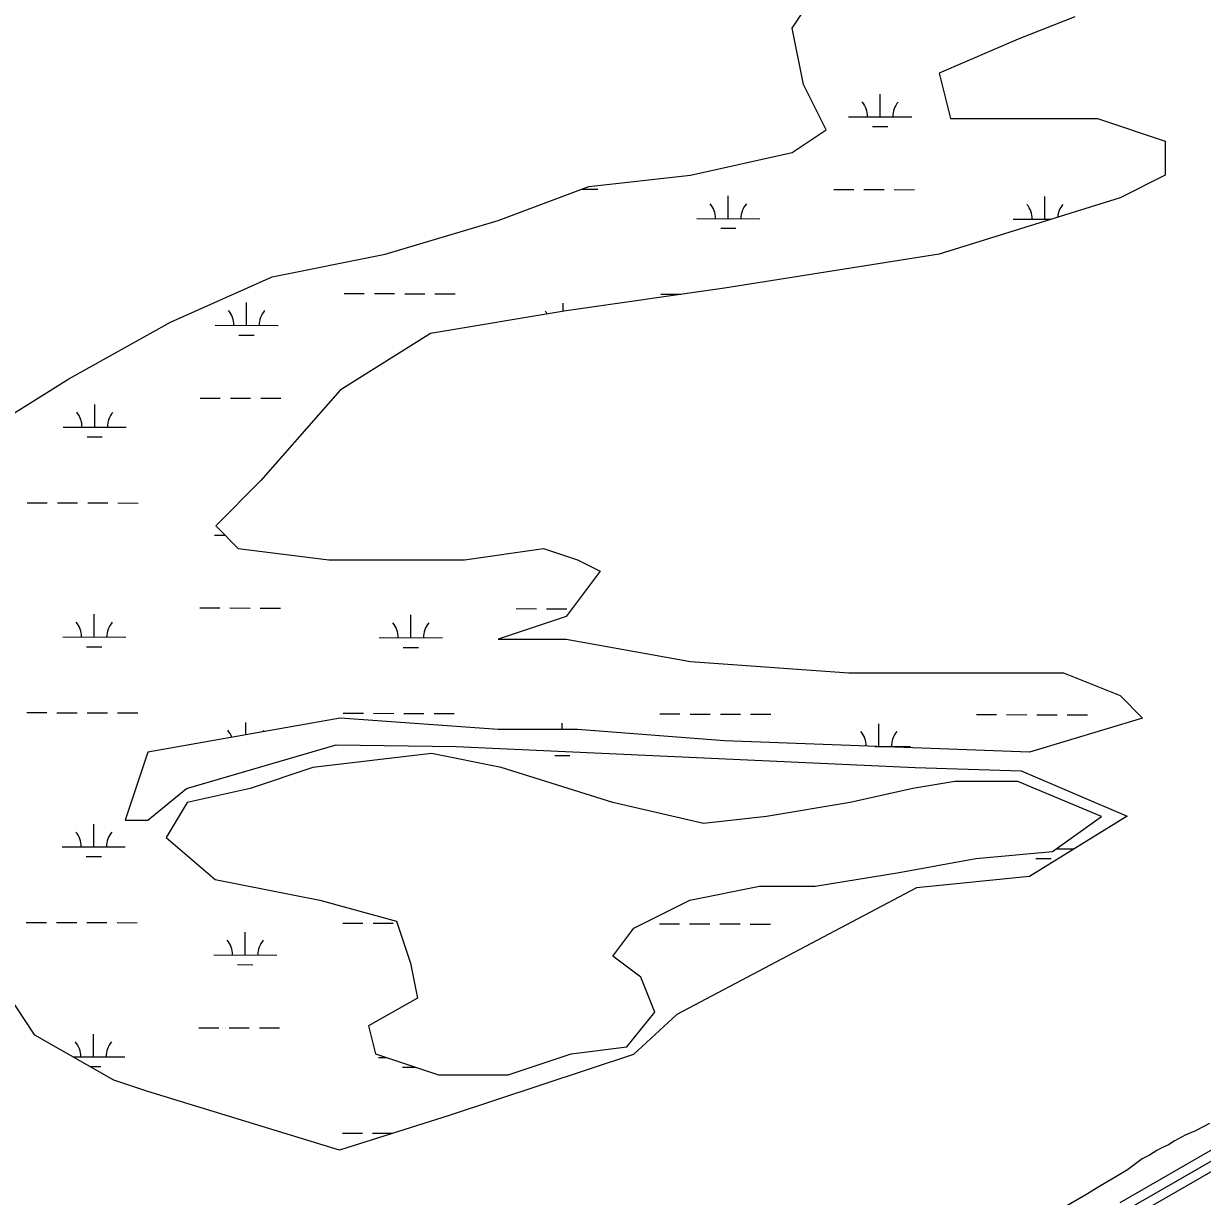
# Model space of a CAD drawing. Extents: x 3219052 to 3256913, y 800770 to 826146.
# Drawn here: x 3246453 to 3248322, y 819609 to 821468 of the extents above; entities that cross this region are included whole.
import ezdxf

# ---------------------------------------------------------------- set-up
doc = ezdxf.new("R2010")
doc.units = 0
for name, color, linetype in [('V-ROAD-CNTR', 7, 'Continuous'), ('V-SITE-VEGE', 7, 'Continuous'), ('V-WETL-SWMP', 7, 'Continuous')]:
    doc.layers.add(name, color=color, linetype=linetype)

msp = doc.modelspace()

# ---------------------------------------------------------------- linework, layer by layer
at = {"layer": 'V-ROAD-CNTR'}
for points in [[(3248775, 819888.7), (3248447.9, 819728.6), (3248198.7, 819585.4), (3247859.2, 819406.5)], [(3248440.8, 819741.9), (3248191.5, 819598.6)], [(3248454.9, 819715.4), (3248205.9, 819572.3)]]:
    msp.add_lwpolyline(points, dxfattribs=at)
at = {"layer": 'V-SITE-VEGE'}
for p, q in [((3247100.2, 820310.4), (3246912.1, 820288.2)), ((3247210.8, 820288.2), (3247100.2, 820310.4)), ((3246912.1, 820288.2), (3246812.5, 820255)), ((3247387.9, 820232.9), (3247210.8, 820288.2)), ((3247930, 820266.1), (3247863.6, 820255)), ((3248029.6, 820266.1), (3247930, 820266.1)), ((3248162.4, 820210.7), (3248029.6, 820266.1)), ((3246812.5, 820255), (3246712.9, 820232.9)), ((3247863.6, 820255), (3247764, 820232.9)), ((3246712.9, 820232.9), (3246679.8, 820177.5)), ((3247531.7, 820199.7), (3247387.9, 820232.9)), ((3247764, 820232.9), (3247631.3, 820210.7)), ((3247631.3, 820210.7), (3247531.7, 820199.7)), ((3248084.9, 820155.4), (3248162.4, 820210.7)), ((3246679.8, 820177.5), (3246757.2, 820111.1)), ((3247963.2, 820144.3), (3248084.9, 820155.4)), ((3247841.5, 820122.2), (3247963.2, 820144.3)), ((3247708.7, 820100.1), (3247841.5, 820122.2)), ((3246757.2, 820111.1), (3246923.2, 820077.9)), ((3247509.6, 820077.9), (3247620.2, 820100.1)), ((3247620.2, 820100.1), (3247708.7, 820100.1)), ((3246923.2, 820077.9), (3247044.9, 820044.7)), ((3247421.1, 820033.6), (3247509.6, 820077.9)), ((3247044.9, 820044.7), (3247067, 819978.3)), ((3247387.9, 819989.4), (3247421.1, 820033.6)), ((3247432.1, 819956.2), (3247387.9, 819989.4)), ((3247067, 819978.3), (3247078.1, 819923)), ((3247454.2, 819900.8), (3247432.1, 819956.2)), ((3247078.1, 819923), (3247000.6, 819878.7)), ((3247410, 819845.5), (3247454.2, 819900.8)), ((3247000.6, 819878.7), (3247011.7, 819834.4)), ((3247011.7, 819834.4), (3247111.3, 819801.2)), ((3247221.9, 819801.2), (3247321.5, 819834.4)), ((3247321.5, 819834.4), (3247410, 819845.5)), ((3247111.3, 819801.2), (3247221.9, 819801.2)), ((3248333.5, 819724.2), (3248311.5, 819712.5)), ((3248295.2, 819705.5), (3248277.8, 819696.2)), ((3248311.5, 819712.5), (3248295.2, 819705.5)), ((3248258.1, 819685.7), (3248250, 819681.1)), ((3248268.6, 819690.4), (3248258.1, 819685.7)), ((3248277.8, 819696.2), (3248268.6, 819690.4)), ((3248226.8, 819668.3), (3248203.6, 819650.8)), ((3248238.4, 819674.1), (3248226.8, 819668.3)), ((3248250, 819681.1), (3248238.4, 819674.1)), ((3248203.6, 819650.8), (3248182.8, 819638)), ((3248182.8, 819638), (3248160.7, 819625.2)), ((3248137.5, 819611.2), (3248103.9, 819591.4)), ((3248160.7, 819625.2), (3248137.5, 819611.2))]:
    msp.add_line(p, q, dxfattribs=at)
at = {"layer": 'V-WETL-SWMP'}
for p, q in [((3247672.1, 821460.6), (3247707.9, 821514.4)), ((3247690, 821371), (3247672.1, 821460.6)), ((3248120.1, 821478.6), (3248030.5, 821442.7)), ((3248030.5, 821442.7), (3247905.1, 821388.9)), ((3247905.1, 821388.9), (3247923, 821317.2)), ((3247725.9, 821299.2), (3247690, 821371)), ((3247811.5, 821319.9), (3247811.6, 821355.9)), ((3247761.5, 821320), (3247861.5, 821319.8)), ((3247923, 821317.2), (3248156, 821317.2)), ((3248156, 821317.2), (3248263.5, 821281.3)), ((3247672.1, 821263.4), (3247725.9, 821299.2)), ((3247799.5, 821304.5), (3247823.5, 821304.4)), ((3248263.5, 821281.3), (3248263.5, 821227.5)), ((3247510.8, 821227.5), (3247672.1, 821263.4)), ((3247349.5, 821209.5), (3247510.8, 821227.5)), ((3248263.5, 821227.5), (3248191.8, 821191.6)), ((3247206.1, 821155.7), (3247349.5, 821209.5)), ((3247338.6, 821205.4), (3247364, 821205.4)), ((3247737.9, 821204.6), (3247769.9, 821204.5)), ((3247785.9, 821204.5), (3247817.9, 821204.4)), ((3247833.9, 821204.4), (3247865.9, 821204.3)), ((3247570.7, 821158.5), (3247570.8, 821194.5)), ((3248191.8, 821191.6), (3247905.1, 821101.9)), ((3248072.6, 821157.5), (3248072.7, 821193.5)), ((3247026.9, 821101.9), (3247206.1, 821155.7)), ((3247520.7, 821158.6), (3247620.7, 821158.4)), ((3247558.7, 821143.1), (3247582.7, 821143.1)), ((3248022.6, 821157.6), (3248082.6, 821157.4)), ((3246847.7, 821066.1), (3247026.9, 821101.9)), ((3247905.1, 821101.9), (3247564.6, 821048.1)), ((3246686.4, 820994.3), (3246847.7, 821066.1)), ((3246961.7, 821039.7), (3246993.7, 821039.7)), ((3247009.7, 821039.6), (3247041.7, 821039.6)), ((3247057.7, 821039.5), (3247089.7, 821039.5)), ((3247105.7, 821039.4), (3247137.7, 821039.4)), ((3247564.6, 821048.1), (3247313.7, 821012.3)), ((3247463.6, 821038.7), (3247495.6, 821038.6)), ((3246807, 820989.3), (3246807.1, 821025.3)), ((3247313.7, 821012.3), (3247098.6, 820976.4)), ((3247309, 821011.5), (3247309, 821024.3)), ((3246525.1, 820904.6), (3246686.4, 820994.3)), ((3246757, 820989.4), (3246857, 820989.2)), ((3247098.6, 820976.4), (3246955.2, 820886.7)), ((3246795, 820973.9), (3246819, 820973.9)), ((3246381.7, 820815), (3246525.1, 820904.6)), ((3246955.2, 820886.7), (3246829.8, 820743.2)), ((3246566.2, 820827.9), (3246566.3, 820863.9)), ((3246733.4, 820874), (3246765.4, 820874)), ((3246781.4, 820873.9), (3246813.4, 820873.9)), ((3246829.4, 820873.8), (3246861.4, 820873.8)), ((3246516.2, 820828.1), (3246616.2, 820827.8)), ((3246554.2, 820812.5), (3246578.2, 820812.5)), ((3246829.8, 820743.2), (3246758.1, 820671.5)), ((3246459.1, 820708.1), (3246491.1, 820708)), ((3246507.1, 820708), (3246539.1, 820707.9)), ((3246555.1, 820707.9), (3246587.1, 820707.8)), ((3246603.1, 820707.8), (3246635.1, 820707.7)), ((3246756.3, 820656.7), (3246772.9, 820656.7)), ((3246758.1, 820671.5), (3246793.9, 820635.6)), ((3246793.9, 820635.6), (3246937.3, 820617.7)), ((3247152.4, 820617.7), (3247277.8, 820635.6)), ((3247277.8, 820635.6), (3247331.6, 820617.7)), ((3246937.3, 820617.7), (3247152.4, 820617.7)), ((3247331.6, 820617.7), (3247367.4, 820599.7)), ((3247367.4, 820599.7), (3247313.7, 820528)), ((3246565.5, 820495.3), (3246565.6, 820531.3)), ((3246732.7, 820541.4), (3246764.7, 820541.3)), ((3246780.7, 820541.3), (3246812.7, 820541.2)), ((3246828.7, 820541.2), (3246860.7, 820541.1)), ((3247067.4, 820494.2), (3247067.5, 820530.2)), ((3247313.7, 820528), (3247206.1, 820492.1)), ((3247234.6, 820540.3), (3247266.6, 820540.2)), ((3247282.6, 820540.2), (3247314.6, 820540.1)), ((3246515.5, 820495.4), (3246615.5, 820495.2)), ((3247017.4, 820494.3), (3247117.4, 820494.1)), ((3247206.1, 820492.1), (3247313.7, 820492.1)), ((3247313.7, 820492.1), (3247510.8, 820456.3)), ((3246553.5, 820479.9), (3246577.5, 820479.8)), ((3247055.4, 820478.8), (3247079.4, 820478.8)), ((3247510.8, 820456.3), (3247761.7, 820438.3)), ((3247761.7, 820438.3), (3248102.2, 820438.3)), ((3248102.2, 820438.3), (3248191.8, 820402.5)), ((3248191.8, 820402.5), (3248227.7, 820366.6)), ((3246458.4, 820375.4), (3246490.4, 820375.4)), ((3246506.4, 820375.3), (3246538.4, 820375.3)), ((3246554.4, 820375.2), (3246586.4, 820375.2)), ((3246602.4, 820375.1), (3246634.4, 820375.1)), ((3246955.2, 820366.6), (3246650.6, 820312.8)), ((3246805.7, 820340.2), (3246805.7, 820360)), ((3247206.1, 820348.6), (3246955.2, 820366.6)), ((3246960.3, 820374.4), (3246992.3, 820374.3)), ((3247008.3, 820374.3), (3247040.3, 820374.2)), ((3247056.3, 820374.2), (3247088.3, 820374.1)), ((3247104.3, 820374.1), (3247136.3, 820374)), ((3247307.6, 820348.6), (3247307.6, 820358.9)), ((3247462.2, 820373.3), (3247494.2, 820373.3)), ((3247510.2, 820373.2), (3247542.2, 820373.2)), ((3247558.2, 820373.1), (3247590.2, 820373.1)), ((3247606.2, 820373), (3247638.2, 820373)), ((3247809.4, 820321.9), (3247809.5, 820357.9)), ((3247964.1, 820372.3), (3247996.1, 820372.2)), ((3248012.1, 820372.2), (3248044.1, 820372.1)), ((3248227.7, 820366.6), (3248048.4, 820312.8)), ((3248060.1, 820372.1), (3248092.1, 820372)), ((3248108.1, 820372), (3248140.1, 820371.9)), ((3247331.6, 820348.6), (3247206.1, 820348.6)), ((3247564.6, 820330.7), (3247331.6, 820348.6)), ((3246711.9, 820255.4), (3246949, 820324.4)), ((3246949, 820324.4), (3247139.2, 820321.6)), ((3247139.2, 820321.6), (3247866.9, 820288.5)), ((3248048.4, 820312.8), (3247564.6, 820330.7)), ((3247803.1, 820321.9), (3247859.4, 820321.7)), ((3246650.6, 820312.8), (3246614.7, 820205.2)), ((3247100.2, 820310.4), (3246912.1, 820288.2)), ((3247210.8, 820288.2), (3247100.2, 820310.4)), ((3247295.5, 820307.5), (3247319.5, 820307.5)), ((3246912.1, 820288.2), (3246812.5, 820255)), ((3247387.9, 820232.9), (3247210.8, 820288.2)), ((3247866.9, 820288.5), (3248035.1, 820283)), ((3248035.1, 820283), (3248203.2, 820211.3)), ((3247930, 820266.1), (3247863.6, 820255)), ((3248029.6, 820266.1), (3247930, 820266.1)), ((3248162.4, 820210.7), (3248029.6, 820266.1)), ((3246650.6, 820205.2), (3246711.9, 820255.4)), ((3246812.5, 820255), (3246712.9, 820232.9)), ((3247863.6, 820255), (3247764, 820232.9)), ((3246712.9, 820232.9), (3246679.8, 820177.5)), ((3247531.7, 820199.7), (3247387.9, 820232.9)), ((3247764, 820232.9), (3247631.3, 820210.7)), ((3247631.3, 820210.7), (3247531.7, 820199.7)), ((3248203.2, 820211.3), (3248048.4, 820115.5)), ((3248084.9, 820155.4), (3248162.4, 820210.7)), ((3246564.8, 820162.6), (3246564.9, 820198.6)), ((3246614.7, 820205.2), (3246650.6, 820205.2)), ((3246679.8, 820177.5), (3246757.2, 820111.1)), ((3246514.8, 820162.7), (3246614.8, 820162.5)), ((3247963.2, 820144.3), (3248084.9, 820155.4)), ((3248090.5, 820159.4), (3248119.3, 820159.3)), ((3246552.8, 820147.2), (3246576.8, 820147.1)), ((3247841.5, 820122.2), (3247963.2, 820144.3)), ((3248058.5, 820144), (3248082.5, 820144)), ((3247708.7, 820100.1), (3247841.5, 820122.2)), ((3248048.4, 820115.5), (3247869.2, 820097.6)), ((3246757.2, 820111.1), (3246923.2, 820077.9)), ((3247869.2, 820097.6), (3247489.3, 819896.8)), ((3247509.6, 820077.9), (3247620.2, 820100.1)), ((3247620.2, 820100.1), (3247708.7, 820100.1)), ((3246923.2, 820077.9), (3247044.9, 820044.7)), ((3247421.1, 820033.6), (3247509.6, 820077.9)), ((3246457.7, 820042.8), (3246489.7, 820042.7)), ((3246505.7, 820042.7), (3246537.7, 820042.6)), ((3246553.7, 820042.6), (3246585.7, 820042.5)), ((3246601.7, 820042.5), (3246633.7, 820042.4)), ((3246959.6, 820041.7), (3246991.6, 820041.6)), ((3247007.6, 820041.6), (3247039.6, 820041.5)), ((3247044.9, 820044.7), (3247067, 819978.3)), ((3247461.5, 820040.6), (3247493.5, 820040.6)), ((3247509.5, 820040.5), (3247541.5, 820040.5)), ((3247557.5, 820040.4), (3247589.5, 820040.4)), ((3247605.5, 820040.3), (3247637.5, 820040.3)), ((3246804.9, 819991.3), (3246805, 820027.3)), ((3247387.9, 819989.4), (3247421.1, 820033.6)), ((3246754.9, 819991.4), (3246854.9, 819991.2)), ((3247432.1, 819956.2), (3247387.9, 819989.4)), ((3246471.4, 819864.4), (3246399.7, 819972)), ((3246792.9, 819975.9), (3246816.9, 819975.8)), ((3247067, 819978.3), (3247078.1, 819923)), ((3247454.2, 819900.8), (3247432.1, 819956.2)), ((3247078.1, 819923), (3247000.6, 819878.7)), ((3247410, 819845.5), (3247454.2, 819900.8)), ((3247489.3, 819896.8), (3247420.4, 819833.4)), ((3246731.3, 819876), (3246763.3, 819875.9)), ((3246779.3, 819875.9), (3246811.3, 819875.8)), ((3246827.3, 819875.8), (3246859.3, 819875.7)), ((3247000.6, 819878.7), (3247011.7, 819834.4)), ((3246596.8, 819792.6), (3246471.4, 819864.4)), ((3246564.1, 819829.9), (3246564.2, 819865.9)), ((3247011.7, 819834.4), (3247111.3, 819801.2)), ((3247221.9, 819801.2), (3247321.5, 819834.4)), ((3247321.5, 819834.4), (3247410, 819845.5)), ((3246531.5, 819830), (3246614.1, 819829.8)), ((3247016, 819829), (3247028, 819829)), ((3247420.4, 819833.4), (3247128.2, 819736.9)), ((3246558.6, 819814.5), (3246576.1, 819814.5)), ((3247054, 819813.5), (3247074.6, 819813.4)), ((3247111.3, 819801.2), (3247221.9, 819801.2)), ((3246650.6, 819774.7), (3246596.8, 819792.6)), ((3246954.5, 819681.7), (3246650.6, 819774.7)), ((3247128.2, 819736.9), (3246954.5, 819681.7)), ((3246958.9, 819709), (3246990.9, 819709)), ((3247006.9, 819708.9), (3247038.9, 819708.9))]:
    msp.add_line(p, q, dxfattribs=at)
for centre, start, end in [((3247756.3, 821320.5), 359.1081, 40.6518), ((3247866.8, 821320.2), 139.1081, 180.6517), ((3247515.5, 821159.1), 359.1081, 40.6518), ((3247626, 821158.9), 139.1081, 180.6517), ((3248017.4, 821158.1), 359.1081, 40.6518), ((3248127.9, 821157.8), 139.1081, 175.4447), ((3246751.8, 820989.9), 359.1081, 40.6518), ((3246862.3, 820989.7), 139.1081, 180.6517), ((3247253.7, 820988.8), 31.5069, 40.6518), ((3246511, 820828.5), 359.1081, 40.6518), ((3246621.5, 820828.3), 139.1081, 180.6517), ((3246510.3, 820495.9), 359.1081, 40.6518), ((3246620.8, 820495.6), 139.1081, 180.6517), ((3247012.2, 820494.8), 359.1081, 40.6518), ((3247122.7, 820494.6), 139.1081, 180.6517), ((3246750.4, 820324.5), 19.4313, 40.6518), ((3246860.9, 820324.3), 139.1081, 144.353), ((3247754.2, 820322.4), 359.8868, 40.6518), ((3247864.7, 820322.2), 139.1081, 180.6517), ((3246509.6, 820163.2), 359.1081, 40.6518), ((3246620.1, 820163), 139.1081, 180.6517), ((3248125.8, 820159.8), 180.6281, 180.6517), ((3246749.7, 819991.9), 359.1081, 40.6518), ((3246860.2, 819991.6), 139.1081, 180.6517), ((3246508.9, 819830.5), 359.1081, 40.6518), ((3246619.4, 819830.3), 139.1081, 180.6517)]:
    msp.add_arc(centre, 35.2, start, end, dxfattribs=at)

doc.saveas('drawing.dxf')
